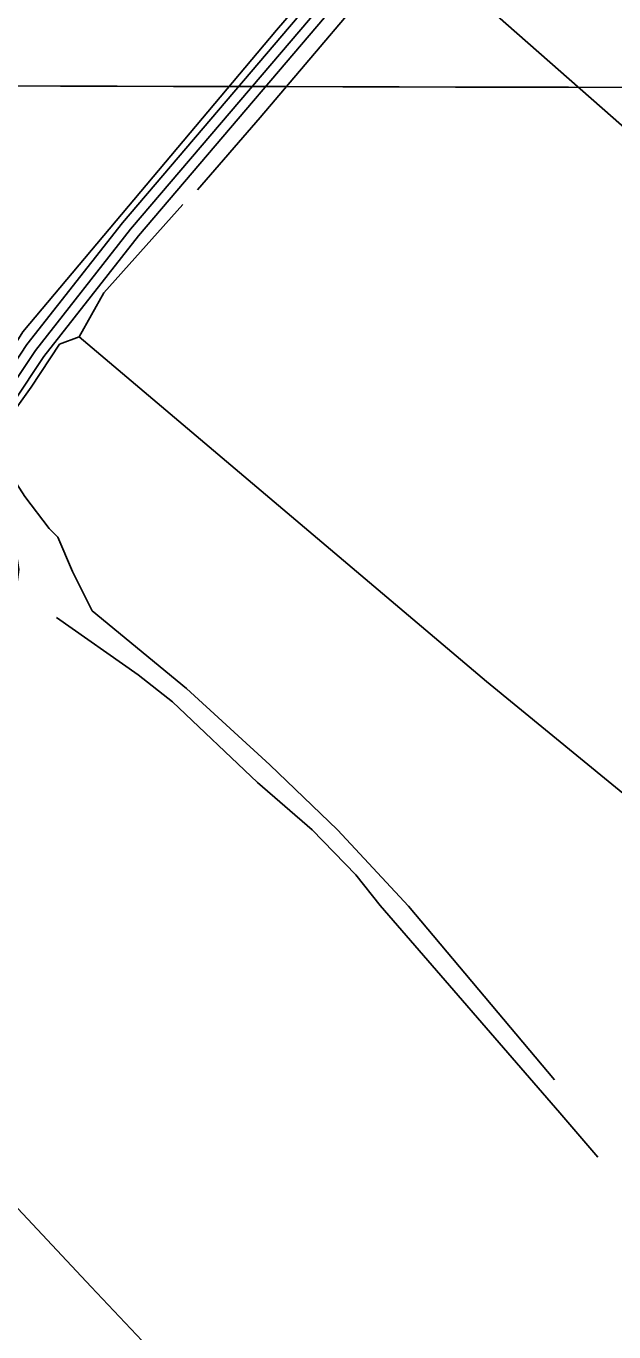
# Model space of a CAD drawing. Extents: x 3161665 to 3199565, y 885729 to 911164.
# Drawn here: x 3194759 to 3195609, y 901435 to 903325 of the extents above; entities that cross this region are included whole.
import ezdxf

# ---------------------------------------------------------------- set-up
doc = ezdxf.new("R2010")
doc.units = 0
for name, color, linetype in [('V-GRID-MAJR', 7, 'Continuous'), ('V-ROAD-CNTR', 7, 'Continuous'), ('V-TOPO-SHOR', 7, 'Continuous')]:
    doc.layers.add(name, color=color, linetype=linetype)

msp = doc.modelspace()

# ---------------------------------------------------------------- linework, layer by layer
at = {"layer": 'V-GRID-MAJR'}
msp.add_spline([(3165916.244, 903320.984), (3171139.73, 903304.649), (3176363.22, 903289.0750000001), (3181586.7120000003, 903274.26), (3186810.2060000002, 903260.204), (3192033.702, 903246.909), (3197257.2, 903234.373), (3197257.201, 903234.373)], degree=3, dxfattribs=at)
at = {"layer": 'V-ROAD-CNTR'}
for points in [[(3195616.380730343, 903866.2602397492), (3195256.7144496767, 903438.7540947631), (3194909.8181434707, 903030.821910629), (3194772.174418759, 902855.5952610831), (3194726.902509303, 902787.4213974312), (3194706.5795499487, 902729.909512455), (3194712.045539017, 902678.158615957), (3194724.830513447, 902593.9597843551), (3194733.0584969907, 902538.3178956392), (3194729.4495042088, 902509.260953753), (3194712.4975381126, 902463.6490449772), (3194660.271642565, 902391.395189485), (3194416.430130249, 902088.035796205)], [(3195627.8947073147, 903856.6462589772), (3195268.1674267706, 903429.0671141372), (3194921.4341202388, 903021.3269296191), (3194784.339394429, 902846.7992786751), (3194740.426482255, 902780.6714109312), (3194721.8525194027, 902728.1105160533), (3194726.926509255, 902680.0736121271), (3194739.664483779, 902596.1827799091), (3194748.195466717, 902538.493895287), (3194744.1194748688, 902505.6759609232), (3194725.8475114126, 902456.5130592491), (3194672.203618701, 902382.2972076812), (3194428.1211068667, 902078.6378150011)], [(3195349.037265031, 903571.789828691), (3195245.261472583, 903448.4410753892), (3194898.2021667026, 903040.316891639), (3194760.0094430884, 902864.3912434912), (3194713.378536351, 902794.1713839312), (3194691.306580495, 902731.7085088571), (3194697.164568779, 902676.2436197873), (3194709.9965431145, 902591.7367888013), (3194716.669529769, 902546.6108790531)]]:
    msp.add_lwpolyline(points, dxfattribs=at)
at = {"layer": 'V-TOPO-SHOR'}
msp.add_line((3195673.1825629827, 903134.602647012), (3195327.3156040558, 903439.248861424), dxfattribs=at)
for points in [[(3195205.238526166, 903686.5356089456), (3195283.2903978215, 903622.388050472), (3195306.341944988, 903599.2349392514), (3195316.9733079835, 903584.9946834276), (3195318.707440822, 903565.4426524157), (3195311.5443435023, 903540.578846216), (3195120.9061144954, 903318.8590406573), (3194753.862099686, 902882.4965880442), (3194695.0106911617, 902788.4390772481), (3194675.349283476, 902736.946081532), (3194680.575119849, 902688.9526019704), (3194694.643498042, 902621.3914661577), (3194694.557559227, 902582.2952167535)], [(3195006.6637505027, 903088.0857525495), (3195097.5264373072, 903192.7355632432), (3195305.9903771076, 903439.2957371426)], [(3195522.7494379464, 901800.3230842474), (3195311.825060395, 902051.3593517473), (3195208.995321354, 902161.7662569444), (3195111.4617322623, 902256.1675230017), (3194990.8609707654, 902366.613491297), (3194854.270195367, 902478.8717186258), (3194825.96156135, 902535.8014914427), (3194804.745711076, 902585.6072300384), (3194792.3333395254, 902598.0742899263), (3194756.8928586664, 902644.3570745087), (3194732.099366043, 902683.5080122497), (3194728.654538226, 902733.2746877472), (3194739.387465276, 902765.2390903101), (3194766.126031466, 902802.4996428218), (3194807.1361039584, 902864.6083762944), (3194835.593177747, 902875.2084888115), (3194871.275849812, 902939.1060434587), (3194985.2916478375, 903066.807401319)], [(3194835.593177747, 902875.2084888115), (3195424.4973565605, 902376.3229651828), (3195827.1768990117, 902046.6723174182), (3195860.875434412, 902016.3873593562), (3195885.661114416, 901973.6822171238), (3195899.799806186, 901938.1089217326), (3195910.4389818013, 901927.4228704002), (3196013.30778394, 901834.7869876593), (3196242.135998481, 901644.1331334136), (3196293.5586806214, 901592.4838853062), (3196297.0347589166, 901556.9340277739)], [(3194802.7127455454, 902469.2109392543), (3194920.708401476, 902386.3159152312), (3194970.3813255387, 902347.1102891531), (3195093.6340683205, 902230.4386035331), (3195172.564725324, 902161.8463362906), (3195235.509274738, 902096.8434303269), (3195270.9536619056, 902052.3377479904), (3195530.640927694, 901752.3237452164), (3195585.5904701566, 901688.22696877)], [(3194468.2736337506, 901909.2676138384), (3194569.3360363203, 901803.3073705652), (3194853.0083229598, 901500.5749792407), (3194984.209196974, 901361.6719371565), (3195551.569395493, 900763.3155634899), (3195695.2138915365, 900626.1622794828), (3195994.844941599, 900307.4008111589)]]:
    msp.add_lwpolyline(points, dxfattribs=at)

doc.saveas('drawing.dxf')
